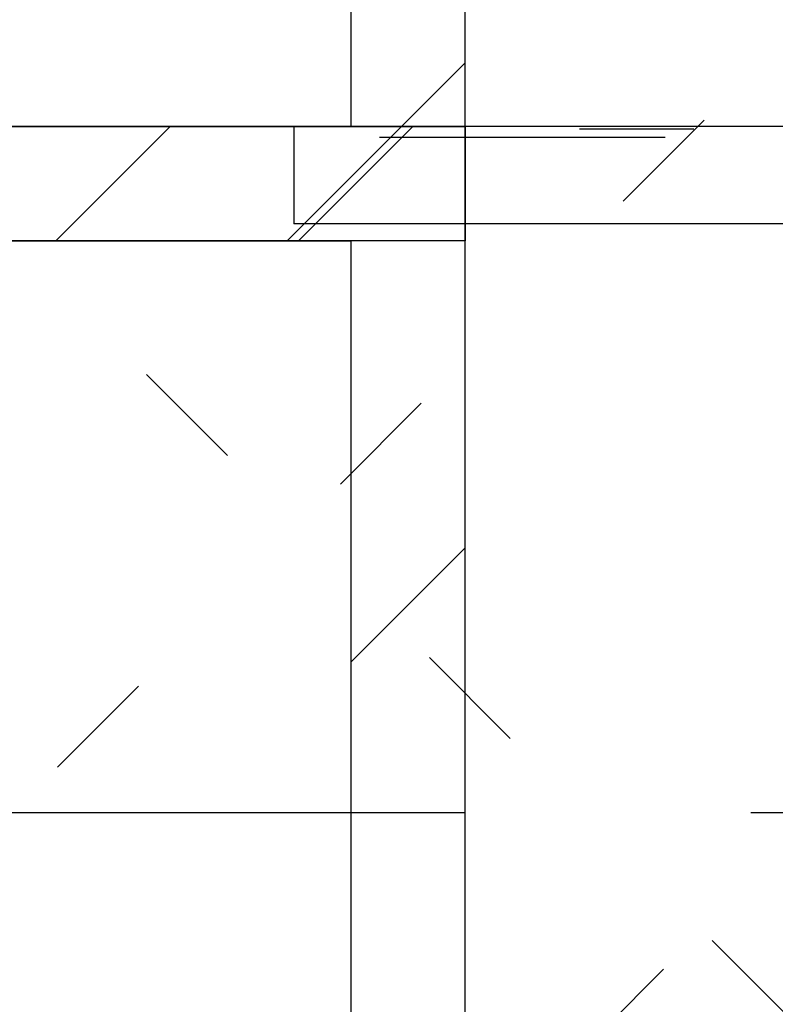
# Model space of a CAD drawing. Extents: x 2 to 87, y -108 to 11.
# Tile 265 of 352: x 36.238 to 36.899, y -33.775 to -32.914. Entities that reach past the tile are written whole.
import ezdxf

# ---------------------------------------------------------------- set-up
doc = ezdxf.new("R2010")
doc.units = 0
doc.header["$MEASUREMENT"] = 0
for name, pattern in [('DASHDOT', [1, 0.5, -0.25, 0, -0.25]), ('DOT', [0.25, 0, -0.25]), ('HIDDEN', [0.375, 0.25, -0.125])]:
    doc.linetypes.add(name, pattern=pattern)
for name, color, linetype in [('12', 7, 'CONTINUOUS'), ('18', 7, 'CONTINUOUS'), ('21', 7, 'CONTINUOUS'), ('25', 7, 'CONTINUOUS'), ('5', 7, 'CONTINUOUS'), ('6', 7, 'CONTINUOUS'), ('8', 7, 'CONTINUOUS')]:
    doc.layers.add(name, color=color, linetype=linetype)

msp = doc.modelspace()

# ---------------------------------------------------------------- linework, layer by layer
at = {"layer": '12', "color": 1, "linetype": 'HIDDEN'}
msp.add_lwpolyline([(33.3276, -33.0075), (36.6276, -33.0075), (36.6276, -33.1075), (33.3276, -33.1075)], close=True, dxfattribs=at)
at = {"layer": '18', "color": 7, "linetype": 'Continuous'}
for p, q in [((36.2695, -33.1075), (36.3695, -33.0075)), ((36.4817, -33.1075), (36.5817, -33.0075))]:
    msp.add_line(p, q, dxfattribs=at)
at = {"layer": '18', "color": 1, "linetype": 'Continuous'}
msp.add_lwpolyline([(33.3276, -33.0075), (36.6276, -33.0075), (36.6276, -33.1075), (33.3276, -33.1075)], close=True, dxfattribs=at)
at = {"layer": '21', "color": 4, "linetype": 'Continuous'}
for p, q in [((38.6776, -33.0075), (36.4776, -33.0075)), ((36.4776, -33.0075), (36.4776, -33.0925)), ((38.6776, -33.0925), (36.4776, -33.0925))]:
    msp.add_line(p, q, dxfattribs=at)
at = {"layer": '21', "color": 4, "linetype": 'DASHDOT'}
msp.add_line((38.6776, -33.0097), (36.4776, -33.0097), dxfattribs=at)
at = {"layer": '21', "color": 4, "linetype": 'HIDDEN'}
msp.add_line((38.6776, -33.017), (36.4776, -33.017), dxfattribs=at)
at = {"layer": '25', "color": 62, "linetype": 'Continuous'}
for p, q in [((36.5276, -33.0518), (36.6276, -32.9518)), ((36.4718, -33.1075), (36.5276, -33.0518)), ((36.5276, -33.476), (36.6276, -33.376))]:
    msp.add_line(p, q, dxfattribs=at)
at = {"layer": '5', "color": 7, "linetype": 'DASHDOT'}
msp.add_line((7.5276, -33.6075), (52.6276, -33.6075), dxfattribs=at)
at = {"layer": '6', "color": 62, "linetype": 'Continuous'}
for p, q in [((36.6276, -33.7975), (36.6276, -32.8075)), ((36.5276, -32.9075), (36.5276, -33.0075)), ((36.5276, -33.0075), (33.4276, -33.0075)), ((33.4276, -33.1075), (36.5276, -33.1075)), ((36.5276, -33.1075), (36.5276, -33.7975))]:
    msp.add_line(p, q, dxfattribs=at)
at = {"layer": '8', "color": 5, "linetype": 'DOT'}
for p, q in [((32.3112, -37.5275), (49.6276, -20.2111)), ((33.0183, -37.5275), (49.6276, -20.9182)), ((41.1218, -37.9974), (32.6319, -29.5075))]:
    msp.add_line(p, q, dxfattribs=at)

doc.saveas('drawing.dxf')
